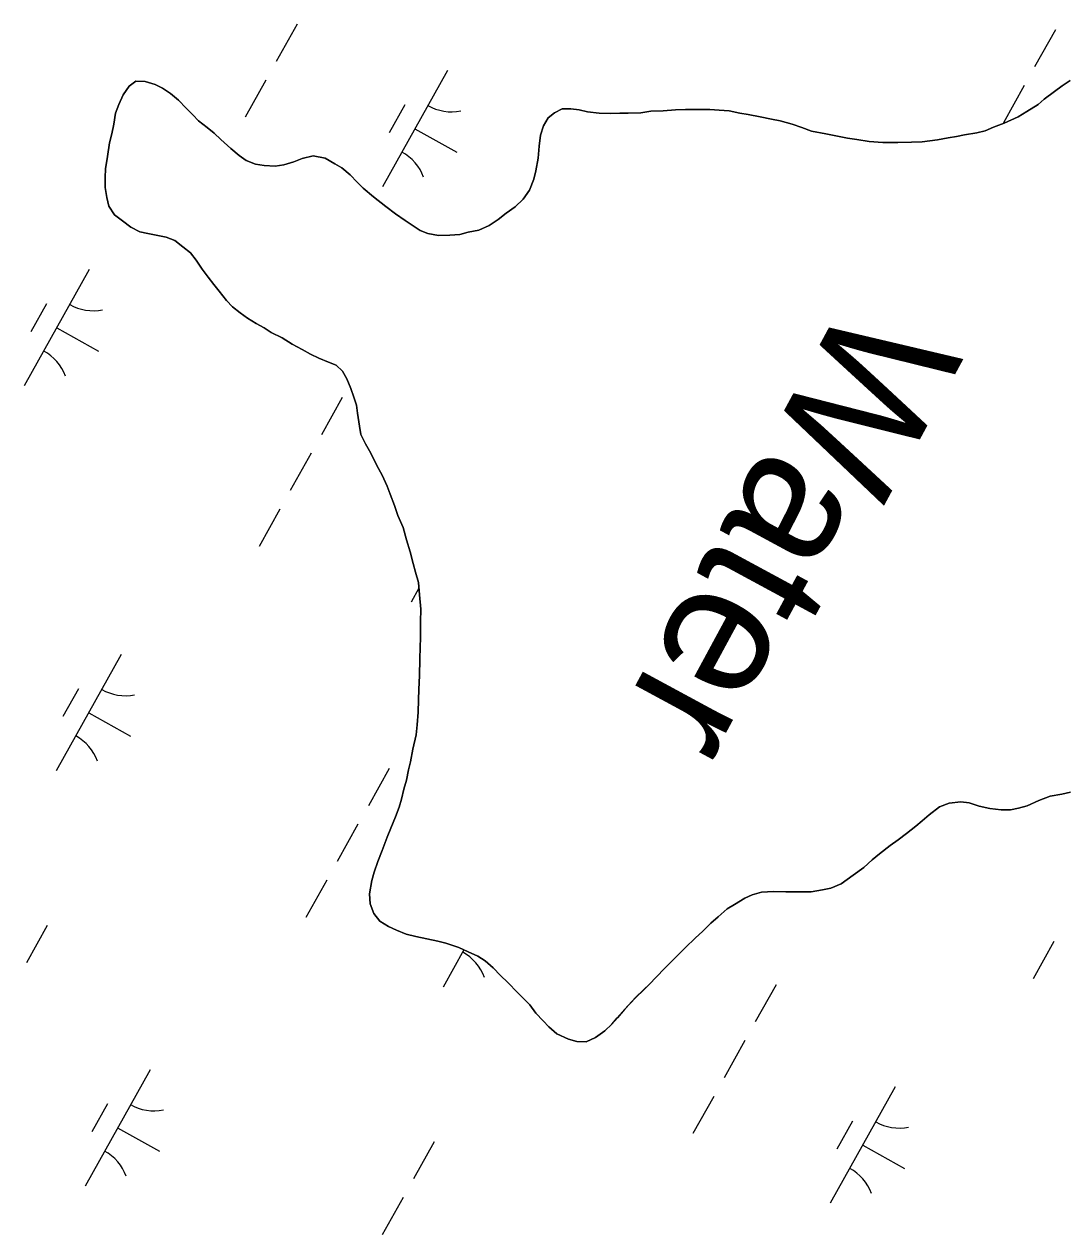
# Model space of a CAD drawing. Extents: x 3923531 to 3943530, y 207391 to 229799.
# Drawn here: x 3933551.5 to 3933941.2, y 209727.7 to 210181.9 of the extents above; entities that cross this region are included whole.
import ezdxf

# ---------------------------------------------------------------- set-up
doc = ezdxf.new("R2010")
doc.units = 0
for name, color, linetype in [('V-RIVR-IDEN', 7, 'Continuous'), ('V-TOPO-SHOR', 7, 'Continuous'), ('V-WETL-SWMP', 7, 'Continuous')]:
    doc.layers.add(name, color=color, linetype=linetype)

msp = doc.modelspace()

# ---------------------------------------------------------------- linework, layer by layer
at = {"layer": 'V-TOPO-SHOR'}
for points in [[(3933583.29, 210113.62), (3933582.5, 210116.94), (3933581.88, 210120.59), (3933581.92, 210124.39), (3933581.96, 210127.7), (3933582.83, 210132.33), (3933583.55, 210137.45), (3933584.41, 210140.75), (3933585.12, 210144.38), (3933585.83, 210148.51), (3933587.02, 210151.81), (3933588.71, 210155.43), (3933590.9, 210158.72), (3933593.41, 210160.51), (3933596.88, 210160.47), (3933600.67, 210159.27), (3933603.47, 210157.92), (3933606.43, 210155.9), (3933609.38, 210153.39), (3933612.33, 210150.37), (3933614.78, 210147.86), (3933616.91, 210145.69), (3933620.19, 210143.17), (3933622.82, 210140.99), (3933625.27, 210138.65), (3933629.04, 210135.3), (3933632.16, 210132.61), (3933634.79, 210130.76), (3933638.25, 210129.4), (3933641.55, 210128.87), (3933645.69, 210128.65), (3933649, 210129.12), (3933652.66, 210130.23), (3933655.82, 210131.52), (3933659.96, 210132.47), (3933664.42, 210131.59), (3933668.04, 210129.57), (3933670.67, 210128.05), (3933673.79, 210125.37), (3933676.41, 210122.69), (3933678.7, 210120.35), (3933682.64, 210117.16), (3933687.23, 210113.47), (3933690.84, 210110.78), (3933694.46, 210108.26), (3933697.41, 210106.24), (3933700.04, 210104.55), (3933703.01, 210103.36), (3933706.97, 210102.66), (3933711.28, 210102.78), (3933714.92, 210103.07), (3933718.08, 210103.86), (3933722.06, 210104.64), (3933726.05, 210106.42), (3933729.38, 210108.7), (3933732.39, 210110.99), (3933735.73, 210113.43), (3933738.73, 210116.21), (3933741.09, 210119.66), (3933742.79, 210123.78), (3933743.49, 210126.92), (3933744.37, 210131.71), (3933744.75, 210136.17), (3933745.29, 210140.3), (3933746.32, 210143.77), (3933748.17, 210146.73), (3933750.51, 210148.69), (3933753.34, 210150.15), (3933756.65, 210150.11), (3933759.79, 210149.74), (3933762.93, 210149.05), (3933767.23, 210148.5), (3933771.7, 210148.46), (3933775.01, 210148.58), (3933778.15, 210148.55), (3933782.95, 210148.66), (3933786.6, 210149.29), (3933791.24, 210149.4), (3933795.88, 210149.84), (3933799.68, 210149.97), (3933804.65, 210149.91), (3933808.79, 210149.87), (3933812.26, 210149.66), (3933816.06, 210149.46), (3933820.03, 210148.58), (3933823.17, 210148.05), (3933827.62, 210147.18), (3933831.92, 210146.3), (3933835.22, 210145.6), (3933839.68, 210144.4), (3933843.3, 210143.2), (3933846.93, 210141.83), (3933852.38, 210140.78), (3933856.02, 210140.08), (3933860.47, 210139.2), (3933863.94, 210138.67), (3933868.57, 210137.96), (3933873.7, 210137.57), (3933879.32, 210137.5), (3933884.46, 210137.61), (3933888.43, 210137.74)], [(3933888.43, 210137.74), (3933894.23, 210138.5), (3933898.21, 210139.28), (3933901.36, 210139.74), (3933904.35, 210140.37), (3933908.99, 210141.15), (3933912.15, 210141.95), (3933915.3, 210143.23), (3933919.29, 210144.84), (3933924.45, 210147.1), (3933927.78, 210149.22), (3933931.95, 210151.82), (3933934.29, 210153.78), (3933938.13, 210156.72), (3933940.96, 210158.84), (3933943.96, 210160.79)], [(3933746.27, 209807.94), (3933743.48, 209810.79), (3933741.2, 209813.96), (3933738.75, 209816.47), (3933736.62, 209818.64), (3933733.02, 209822.32), (3933730.23, 209825), (3933727.45, 209827.85), (3933724.5, 209830.53), (3933721.71, 209832.21), (3933718.08, 209833.91), (3933714.62, 209835.43), (3933709.68, 209837.14), (3933706.71, 209837.84), (3933702.58, 209838.71), (3933698.45, 209839.59), (3933694.82, 209840.45), (3933691.2, 209841.98), (3933688.23, 209843.34), (3933684.94, 209845.36), (3933682.66, 209848.2), (3933681.37, 209851.86), (3933681.08, 209855.67), (3933681.96, 209860.62), (3933682.83, 209863.76), (3933684.2, 209867.71), (3933685.9, 209871.83), (3933687.77, 209876.94), (3933689.13, 209880.24), (3933690.83, 209884.52), (3933692.2, 209888.15), (3933693.06, 209891.12), (3933693.93, 209894.92), (3933694.96, 209898.22), (3933695.66, 209902.18), (3933696.52, 209905.15), (3933697.4, 209909.94), (3933698.62, 209915.22), (3933698.99, 209919.03), (3933699.38, 209923.82), (3933699.43, 209928.46), (3933699.64, 209932.26), (3933699.86, 209937.55), (3933699.93, 209943.68), (3933700.14, 209948.14), (3933700.18, 209951.62), (3933700.25, 209957.74), (3933700.3, 209962.38), (3933699.86, 209967.84), (3933699.42, 209972.48), (3933698.3, 209976.3), (3933697.51, 209979.62), (3933696.4, 209983.93), (3933694.96, 209988.42), (3933693.68, 209993.07), (3933691.75, 209997.56), (3933690.47, 210001.38), (3933688.86, 210005.53), (3933687.73, 210008.53), (3933685.79, 210012.68), (3933683.85, 210016.35), (3933681.58, 210021.01), (3933679.63, 210024.5), (3933677.85, 210028), (3933677.39, 210031.15), (3933676.61, 210035.96), (3933676.15, 210038.94), (3933675.19, 210041.93), (3933674.07, 210045.26), (3933672.62, 210048.91), (3933670.99, 210051.74), (3933668.53, 210053.92), (3933665.73, 210055.11), (3933662.11, 210056.64), (3933658.98, 210058.17), (3933655.85, 210059.86), (3933652.07, 210061.88), (3933648.29, 210064.24), (3933644.18, 210066.27), (3933641.54, 210067.96), (3933638.58, 210069.65), (3933635.29, 210071.67), (3933632.5, 210073.68), (3933629.71, 210075.87), (3933627.42, 210078.21), (3933624.65, 210081.72), (3933622.69, 210084.22), (3933620.57, 210087.06), (3933618.28, 210090.06), (3933616, 210093.4), (3933613.88, 210096.07), (3933611.09, 210098.42), (3933607.98, 210100.77), (3933604.84, 210101.96), (3933601.71, 210102.66), (3933597.91, 210103.36), (3933594.94, 210104.06), (3933591.48, 210105.75), (3933588.36, 210108.1), (3933585.41, 210110.45), (3933583.29, 210113.62)], [(3933944.17, 209893.82), (3933940.85, 209893.03), (3933936.54, 209892.25), (3933932.22, 209890.64), (3933927.9, 209888.7), (3933924.58, 209887.74), (3933921.59, 209887.12), (3933918.11, 209887.15), (3933913.81, 209887.7), (3933909.85, 209888.57), (3933906.06, 209889.77), (3933902.92, 209890.14), (3933898.61, 209889.68), (3933894.95, 209888.24), (3933891.12, 209885.3), (3933888.44, 209883.01), (3933886.1, 209881.05), (3933882.6, 209878.27), (3933879.43, 209875.83), (3933876.42, 209873.71), (3933872.41, 209870.61), (3933869.74, 209868.32), (3933866.56, 209865.54), (3933862.56, 209862.61), (3933858.06, 209859.35), (3933854.23, 209857.73), (3933851.08, 209857.11), (3933846.77, 209856.32), (3933841.31, 209856.39), (3933837.33, 209856.43), (3933832.7, 209856.48), (3933828.23, 209856.2), (3933824.74, 209855.24), (3933821.92, 209853.95), (3933818.08, 209851.68), (3933815.25, 209850.05), (3933811.91, 209846.94), (3933809.23, 209844.66), (3933806.06, 209841.55), (3933803.38, 209839.09), (3933799.53, 209835.33), (3933796.52, 209832.38), (3933794.35, 209830.25), (3933792, 209827.8), (3933788.48, 209824.19), (3933786.31, 209821.9), (3933783.96, 209819.61), (3933780.96, 209816.67), (3933776.94, 209812.4), (3933774.09, 209809.13), (3933772.07, 209806.67), (3933769.4, 209804.21), (3933765.89, 209801.77), (3933762.4, 209800.15), (3933758.92, 209800.19), (3933755.79, 209801.05), (3933751.34, 209803.09), (3933748.39, 209805.77), (3933746.27, 209807.94)]]:
    msp.add_lwpolyline(points, dxfattribs=at)
at = {"layer": 'V-WETL-SWMP'}
for p, q in [((3933653.92, 210181.91), (3933646.12, 210167.94)), ((3933938.47, 210179.83), (3933930.66, 210165.86)), ((3933710.31, 210164.5), (3933685.92, 210120.85)), ((3933593.41, 210160.51), (3933590.9, 210158.72)), ((3933596.88, 210160.47), (3933593.41, 210160.51)), ((3933600.67, 210159.27), (3933596.88, 210160.47)), ((3933642.22, 210160.96), (3933634.42, 210146.99)), ((3933943.96, 210160.79), (3933940.96, 210158.84)), ((3933588.71, 210155.43), (3933587.02, 210151.81)), ((3933590.9, 210158.72), (3933588.71, 210155.43)), ((3933603.47, 210157.92), (3933600.67, 210159.27)), ((3933606.43, 210155.9), (3933603.47, 210157.92)), ((3933609.38, 210153.39), (3933606.43, 210155.9)), ((3933926.76, 210158.88), (3933918.96, 210144.91)), ((3933938.13, 210156.72), (3933934.29, 210153.78)), ((3933940.96, 210158.84), (3933938.13, 210156.72)), ((3933587.02, 210151.81), (3933585.83, 210148.51)), ((3933612.33, 210150.37), (3933609.38, 210153.39)), ((3933614.78, 210147.86), (3933612.33, 210150.37)), ((3933694.31, 210151.67), (3933688.45, 210141.2)), ((3933931.95, 210151.82), (3933927.78, 210149.22)), ((3933934.29, 210153.78), (3933931.95, 210151.82)), ((3933585.83, 210148.51), (3933585.12, 210144.38)), ((3933616.91, 210145.69), (3933614.78, 210147.86)), ((3933748.17, 210146.73), (3933746.32, 210143.77)), ((3933750.51, 210148.69), (3933748.17, 210146.73)), ((3933753.34, 210150.15), (3933750.51, 210148.69)), ((3933756.65, 210150.11), (3933753.34, 210150.15)), ((3933759.79, 210149.74), (3933756.65, 210150.11)), ((3933762.93, 210149.05), (3933759.79, 210149.74)), ((3933767.23, 210148.5), (3933762.93, 210149.05)), ((3933771.7, 210148.46), (3933767.23, 210148.5)), ((3933775.01, 210148.58), (3933771.7, 210148.46)), ((3933778.15, 210148.55), (3933775.01, 210148.58)), ((3933782.95, 210148.66), (3933778.15, 210148.55)), ((3933786.6, 210149.28), (3933782.95, 210148.66)), ((3933791.24, 210149.4), (3933786.6, 210149.28)), ((3933795.88, 210149.84), (3933791.24, 210149.4)), ((3933799.68, 210149.97), (3933795.88, 210149.84)), ((3933804.65, 210149.91), (3933799.68, 210149.97)), ((3933808.79, 210149.87), (3933804.65, 210149.91)), ((3933812.26, 210149.66), (3933808.79, 210149.87)), ((3933816.06, 210149.46), (3933812.26, 210149.66)), ((3933820.03, 210148.58), (3933816.06, 210149.46)), ((3933823.17, 210148.05), (3933820.03, 210148.58)), ((3933827.62, 210147.18), (3933823.17, 210148.05)), ((3933831.92, 210146.3), (3933827.62, 210147.18)), ((3933835.22, 210145.6), (3933831.92, 210146.3)), ((3933924.45, 210147.1), (3933919.29, 210144.84)), ((3933927.78, 210149.22), (3933924.45, 210147.1)), ((3933585.12, 210144.38), (3933584.42, 210140.75)), ((3933620.19, 210143.17), (3933616.91, 210145.69)), ((3933622.82, 210140.99), (3933620.19, 210143.17)), ((3933698.11, 210142.67), (3933713.83, 210133.89)), ((3933746.32, 210143.77), (3933745.29, 210140.3)), ((3933839.68, 210144.4), (3933835.22, 210145.6)), ((3933843.31, 210143.2), (3933839.68, 210144.4)), ((3933846.93, 210141.83), (3933843.31, 210143.2)), ((3933852.38, 210140.78), (3933846.93, 210141.83)), ((3933912.15, 210141.94), (3933908.99, 210141.15)), ((3933915.3, 210143.23), (3933912.15, 210141.94)), ((3933919.29, 210144.84), (3933915.3, 210143.23)), ((3933583.55, 210137.45), (3933582.83, 210132.33)), ((3933584.42, 210140.75), (3933583.55, 210137.45)), ((3933625.27, 210138.65), (3933622.82, 210140.99)), ((3933629.04, 210135.29), (3933625.27, 210138.65)), ((3933745.29, 210140.3), (3933744.75, 210136.17)), ((3933856.02, 210140.08), (3933852.38, 210140.78)), ((3933860.47, 210139.2), (3933856.02, 210140.08)), ((3933863.94, 210138.67), (3933860.47, 210139.2)), ((3933868.57, 210137.95), (3933863.94, 210138.67)), ((3933873.7, 210137.57), (3933868.57, 210137.95)), ((3933879.32, 210137.5), (3933873.7, 210137.57)), ((3933884.46, 210137.61), (3933879.32, 210137.5)), ((3933888.43, 210137.74), (3933884.46, 210137.61)), ((3933894.23, 210138.5), (3933888.43, 210137.74)), ((3933898.21, 210139.28), (3933894.23, 210138.5)), ((3933901.36, 210139.74), (3933898.21, 210139.28)), ((3933904.35, 210140.37), (3933901.36, 210139.74)), ((3933908.99, 210141.15), (3933904.35, 210140.37)), ((3933582.83, 210132.33), (3933581.96, 210127.7)), ((3933632.16, 210132.61), (3933629.04, 210135.29)), ((3933634.79, 210130.76), (3933632.16, 210132.61)), ((3933659.96, 210132.47), (3933655.81, 210131.52)), ((3933664.42, 210131.59), (3933659.96, 210132.47)), ((3933744.75, 210136.17), (3933744.37, 210131.71)), ((3933581.96, 210127.7), (3933581.92, 210124.39)), ((3933638.25, 210129.4), (3933634.79, 210130.76)), ((3933641.55, 210128.87), (3933638.25, 210129.4)), ((3933645.69, 210128.66), (3933641.55, 210128.87)), ((3933649, 210129.12), (3933645.69, 210128.66)), ((3933652.66, 210130.23), (3933649, 210129.12)), ((3933655.81, 210131.52), (3933652.66, 210130.23)), ((3933668.04, 210129.57), (3933664.42, 210131.59)), ((3933670.67, 210128.05), (3933668.04, 210129.57)), ((3933673.79, 210125.37), (3933670.67, 210128.05)), ((3933744.37, 210131.71), (3933743.49, 210126.92)), ((3933581.92, 210124.39), (3933581.88, 210120.59)), ((3933676.41, 210122.69), (3933673.79, 210125.37)), ((3933742.79, 210123.78), (3933741.09, 210119.66)), ((3933743.49, 210126.92), (3933742.79, 210123.78)), ((3933581.88, 210120.59), (3933582.5, 210116.94)), ((3933678.7, 210120.35), (3933676.41, 210122.69)), ((3933682.64, 210117.16), (3933678.7, 210120.35)), ((3933741.09, 210119.66), (3933738.73, 210116.21)), ((3933582.5, 210116.94), (3933583.29, 210113.62)), ((3933687.23, 210113.47), (3933682.64, 210117.16)), ((3933738.73, 210116.21), (3933735.73, 210113.43)), ((3933583.29, 210113.62), (3933585.41, 210110.45)), ((3933585.41, 210110.45), (3933588.36, 210108.1)), ((3933690.84, 210110.78), (3933687.23, 210113.47)), ((3933694.46, 210108.26), (3933690.84, 210110.78)), ((3933732.39, 210110.99), (3933729.38, 210108.7)), ((3933735.73, 210113.43), (3933732.39, 210110.99)), ((3933588.36, 210108.1), (3933591.48, 210105.75)), ((3933591.48, 210105.75), (3933594.94, 210104.06)), ((3933697.41, 210106.24), (3933694.46, 210108.26)), ((3933700.04, 210104.55), (3933697.41, 210106.24)), ((3933726.05, 210106.42), (3933722.06, 210104.64)), ((3933729.38, 210108.7), (3933726.05, 210106.42)), ((3933594.94, 210104.06), (3933597.91, 210103.36)), ((3933597.91, 210103.36), (3933601.71, 210102.66)), ((3933601.71, 210102.66), (3933604.84, 210101.96)), ((3933604.84, 210101.96), (3933607.98, 210100.77)), ((3933607.98, 210100.77), (3933611.09, 210098.42)), ((3933703.01, 210103.36), (3933700.04, 210104.55)), ((3933706.97, 210102.66), (3933703.01, 210103.36)), ((3933711.28, 210102.78), (3933706.97, 210102.66)), ((3933714.92, 210103.07), (3933711.28, 210102.78)), ((3933718.08, 210103.86), (3933714.92, 210103.07)), ((3933722.06, 210104.64), (3933718.08, 210103.86)), ((3933611.09, 210098.42), (3933613.88, 210096.07)), ((3933613.88, 210096.07), (3933616, 210093.4)), ((3933616, 210093.4), (3933618.28, 210090.06)), ((3933575.9, 210089.85), (3933551.52, 210046.2)), ((3933618.28, 210090.06), (3933620.57, 210087.06)), ((3933620.57, 210087.06), (3933622.69, 210084.22)), ((3933622.69, 210084.22), (3933624.65, 210081.72)), ((3933624.65, 210081.72), (3933627.42, 210078.21)), ((3933627.42, 210078.21), (3933629.71, 210075.87)), ((3933559.9, 210077.03), (3933554.05, 210066.55)), ((3933629.71, 210075.87), (3933632.5, 210073.68)), ((3933632.5, 210073.68), (3933635.29, 210071.67)), ((3933635.29, 210071.67), (3933638.58, 210069.65)), ((3933638.58, 210069.65), (3933641.54, 210067.96)), ((3933563.71, 210068.03), (3933579.42, 210059.25)), ((3933641.54, 210067.96), (3933644.17, 210066.27)), ((3933644.17, 210066.27), (3933648.29, 210064.24)), ((3933648.29, 210064.24), (3933652.07, 210061.88)), ((3933652.07, 210061.88), (3933655.85, 210059.86)), ((3933655.85, 210059.86), (3933658.98, 210058.17)), ((3933658.98, 210058.17), (3933662.11, 210056.64)), ((3933662.11, 210056.64), (3933665.73, 210055.11)), ((3933665.73, 210055.11), (3933668.53, 210053.92)), ((3933668.53, 210053.92), (3933670.99, 210051.74)), ((3933670.99, 210051.74), (3933672.62, 210048.91)), ((3933672.62, 210048.91), (3933674.07, 210045.26)), ((3933670.86, 210041.87), (3933663.06, 210027.9)), ((3933674.07, 210045.26), (3933675.19, 210041.93)), ((3933675.19, 210041.93), (3933676.15, 210038.94)), ((3933676.15, 210038.94), (3933676.61, 210035.96)), ((3933676.61, 210035.96), (3933677.39, 210031.15)), ((3933677.39, 210031.15), (3933677.85, 210028)), ((3933677.85, 210028), (3933679.63, 210024.5)), ((3933679.63, 210024.5), (3933681.58, 210021.01)), ((3933659.16, 210020.92), (3933651.35, 210006.95)), ((3933681.58, 210021.01), (3933683.84, 210016.35)), ((3933683.84, 210016.35), (3933685.79, 210012.69)), ((3933685.79, 210012.69), (3933687.73, 210008.53)), ((3933687.73, 210008.53), (3933688.86, 210005.53)), ((3933688.86, 210005.53), (3933690.46, 210001.38)), ((3933690.46, 210001.38), (3933691.75, 209997.56)), ((3933647.45, 209999.96), (3933639.65, 209986)), ((3933691.75, 209997.56), (3933693.68, 209993.07)), ((3933693.68, 209993.07), (3933694.96, 209988.42)), ((3933694.96, 209988.42), (3933696.4, 209983.94)), ((3933696.4, 209983.94), (3933697.51, 209979.62)), ((3933697.51, 209979.62), (3933698.3, 209976.3)), ((3933698.3, 209976.3), (3933699.42, 209972.48)), ((3933699.63, 209970.27), (3933696.73, 209965.08)), ((3933699.42, 209972.48), (3933699.86, 209967.84)), ((3933699.86, 209967.84), (3933700.3, 209962.38)), ((3933700.3, 209962.38), (3933700.25, 209957.74)), ((3933700.25, 209957.74), (3933700.18, 209951.62)), ((3933700.18, 209951.62), (3933700.14, 209948.14)), ((3933700.14, 209948.14), (3933699.93, 209943.68)), ((3933587.92, 209945.41), (3933563.53, 209901.76)), ((3933699.93, 209943.68), (3933699.86, 209937.55)), ((3933699.86, 209937.55), (3933699.64, 209932.26)), ((3933571.91, 209932.59), (3933566.06, 209922.11)), ((3933699.64, 209932.26), (3933699.43, 209928.46)), ((3933699.43, 209928.46), (3933699.38, 209923.82)), ((3933575.72, 209923.59), (3933591.44, 209914.81)), ((3933699.38, 209923.82), (3933698.99, 209919.03)), ((3933698.99, 209919.03), (3933698.62, 209915.22)), ((3933698.62, 209915.22), (3933697.4, 209909.94)), ((3933697.4, 209909.94), (3933696.52, 209905.15)), ((3933696.52, 209905.15), (3933695.66, 209902.18)), ((3933688.45, 209902.66), (3933680.65, 209888.69)), ((3933695.66, 209902.18), (3933694.96, 209898.22)), ((3933694.96, 209898.22), (3933693.93, 209894.92)), ((3933693.93, 209894.92), (3933693.06, 209891.12)), ((3933932.22, 209890.64), (3933936.54, 209892.25)), ((3933936.54, 209892.25), (3933940.85, 209893.03)), ((3933940.85, 209893.03), (3933944.17, 209893.82)), ((3933692.2, 209888.15), (3933690.83, 209884.52)), ((3933693.06, 209891.12), (3933692.2, 209888.15)), ((3933891.11, 209885.3), (3933894.95, 209888.24)), ((3933894.95, 209888.24), (3933898.61, 209889.68)), ((3933898.61, 209889.68), (3933902.92, 209890.13)), ((3933902.92, 209890.13), (3933906.06, 209889.77)), ((3933906.06, 209889.77), (3933909.85, 209888.57)), ((3933909.85, 209888.57), (3933913.81, 209887.7)), ((3933913.81, 209887.7), (3933918.11, 209887.15)), ((3933918.11, 209887.15), (3933921.59, 209887.11)), ((3933921.59, 209887.11), (3933924.57, 209887.74)), ((3933924.57, 209887.74), (3933927.9, 209888.7)), ((3933927.9, 209888.7), (3933932.22, 209890.64)), ((3933690.83, 209884.52), (3933689.13, 209880.24)), ((3933886.1, 209881.05), (3933888.44, 209883.01)), ((3933888.44, 209883.01), (3933891.11, 209885.3)), ((3933676.75, 209881.7), (3933668.94, 209867.74)), ((3933689.13, 209880.24), (3933687.77, 209876.94)), ((3933879.42, 209875.83), (3933882.6, 209878.27)), ((3933882.6, 209878.27), (3933886.1, 209881.05)), ((3933687.77, 209876.94), (3933685.9, 209871.83)), ((3933872.42, 209870.61), (3933876.42, 209873.71)), ((3933876.42, 209873.71), (3933879.42, 209875.83)), ((3933685.9, 209871.83), (3933684.19, 209867.71)), ((3933869.74, 209868.32), (3933872.42, 209870.61)), ((3933684.19, 209867.71), (3933682.83, 209863.76)), ((3933862.56, 209862.61), (3933866.57, 209865.54)), ((3933866.57, 209865.54), (3933869.74, 209868.32)), ((3933665.04, 209860.75), (3933657.24, 209846.78)), ((3933681.96, 209860.62), (3933681.08, 209855.67)), ((3933682.83, 209863.76), (3933681.96, 209860.62)), ((3933858.06, 209859.35), (3933862.56, 209862.61)), ((3933681.08, 209855.67), (3933681.37, 209851.86)), ((3933821.92, 209853.95), (3933824.74, 209855.24)), ((3933824.74, 209855.24), (3933828.23, 209856.2)), ((3933828.23, 209856.2), (3933832.7, 209856.48)), ((3933832.7, 209856.48), (3933837.33, 209856.43)), ((3933837.33, 209856.43), (3933841.31, 209856.38)), ((3933841.31, 209856.38), (3933846.77, 209856.33)), ((3933846.77, 209856.33), (3933851.08, 209857.11)), ((3933851.08, 209857.11), (3933854.23, 209857.73)), ((3933854.23, 209857.73), (3933858.06, 209859.35)), ((3933681.37, 209851.86), (3933682.66, 209848.2)), ((3933815.25, 209850.05), (3933818.08, 209851.68)), ((3933818.08, 209851.68), (3933821.92, 209853.95)), ((3933682.66, 209848.2), (3933684.94, 209845.36)), ((3933809.23, 209844.66), (3933811.91, 209846.94)), ((3933811.91, 209846.94), (3933815.25, 209850.05)), ((3933560.17, 209843.74), (3933552.37, 209829.77)), ((3933684.94, 209845.36), (3933688.23, 209843.34)), ((3933688.23, 209843.34), (3933691.19, 209841.98)), ((3933691.19, 209841.98), (3933694.82, 209840.45)), ((3933803.38, 209839.09), (3933806.06, 209841.55)), ((3933806.06, 209841.55), (3933809.23, 209844.66)), ((3933694.82, 209840.45), (3933698.45, 209839.59)), ((3933698.45, 209839.59), (3933702.58, 209838.71)), ((3933702.58, 209838.71), (3933706.71, 209837.84)), ((3933706.71, 209837.84), (3933709.68, 209837.14)), ((3933709.68, 209837.14), (3933714.62, 209835.43)), ((3933799.53, 209835.33), (3933803.38, 209839.09)), ((3933937.88, 209837.71), (3933930.07, 209823.75)), ((3933716.54, 209834.59), (3933708.74, 209820.64)), ((3933714.62, 209835.43), (3933718.08, 209833.91)), ((3933718.08, 209833.91), (3933721.71, 209832.21)), ((3933794.35, 209830.25), (3933796.52, 209832.38)), ((3933796.52, 209832.38), (3933799.53, 209835.33)), ((3933721.71, 209832.21), (3933724.5, 209830.53)), ((3933724.5, 209830.53), (3933727.45, 209827.85)), ((3933727.45, 209827.85), (3933730.23, 209825)), ((3933788.48, 209824.19), (3933792, 209827.8)), ((3933792, 209827.8), (3933794.35, 209830.25)), ((3933730.23, 209825), (3933733.02, 209822.32)), ((3933786.31, 209821.9), (3933788.48, 209824.19)), ((3933733.02, 209822.32), (3933736.62, 209818.64)), ((3933780.95, 209816.66), (3933783.97, 209819.61)), ((3933783.97, 209819.61), (3933786.31, 209821.9)), ((3933833.66, 209821.53), (3933825.86, 209807.56)), ((3933736.62, 209818.64), (3933738.75, 209816.47)), ((3933738.75, 209816.47), (3933741.2, 209813.96)), ((3933776.94, 209812.4), (3933780.95, 209816.66)), ((3933741.2, 209813.96), (3933743.48, 209810.79)), ((3933743.48, 209810.79), (3933746.27, 209807.94)), ((3933774.08, 209809.13), (3933776.94, 209812.4)), ((3933746.27, 209807.94), (3933748.39, 209805.77)), ((3933748.39, 209805.77), (3933751.34, 209803.09)), ((3933769.4, 209804.21), (3933772.07, 209806.67)), ((3933772.07, 209806.67), (3933774.08, 209809.13)), ((3933751.34, 209803.09), (3933755.79, 209801.05)), ((3933755.79, 209801.05), (3933758.93, 209800.19)), ((3933762.4, 209800.15), (3933765.89, 209801.77)), ((3933765.89, 209801.77), (3933769.4, 209804.21)), ((3933821.96, 209800.58), (3933814.16, 209786.61)), ((3933758.93, 209800.19), (3933762.4, 209800.15)), ((3933598.72, 209789.64), (3933574.34, 209745.99)), ((3933878.34, 209783.17), (3933853.96, 209739.52)), ((3933810.25, 209779.63), (3933802.45, 209765.66)), ((3933582.72, 209776.82), (3933576.87, 209766.34)), ((3933862.34, 209770.34), (3933856.49, 209759.87)), ((3933586.53, 209767.82), (3933602.24, 209759.04)), ((3933705.39, 209762.61), (3933697.58, 209748.64)), ((3933866.15, 209761.34), (3933881.86, 209752.56)), ((3933693.68, 209741.66), (3933685.88, 209727.69))]:
    msp.add_line(p, q, dxfattribs=at)
for centre, start, end in [((3933711.79, 210166.67), 240.0381, 281.5817), ((3933684.85, 210118.44), 20.0381, 61.5817), ((3933577.39, 210092.02), 240.0381, 281.5817), ((3933550.45, 210043.8), 20.0381, 61.5817), ((3933589.4, 209947.59), 240.0381, 281.5817), ((3933562.46, 209899.36), 20.0381, 61.5817), ((3933707.67, 209818.23), 20.0381, 61.5817), ((3933600.21, 209791.82), 240.0381, 281.5817), ((3933879.83, 209785.34), 240.0381, 281.5817), ((3933573.27, 209743.59), 20.0381, 61.5817), ((3933852.89, 209737.11), 20.0381, 61.5817)]:
    msp.add_arc(centre, 17.62, start, end, dxfattribs=at)

# ---------------------------------------------------------------- texts
at = {"layer": 'V-RIVR-IDEN'}
msp.add_text('Water', height=50, rotation=241.5894, dxfattribs=at).set_placement((3933860.09, 210080.32))

doc.saveas('drawing.dxf')
